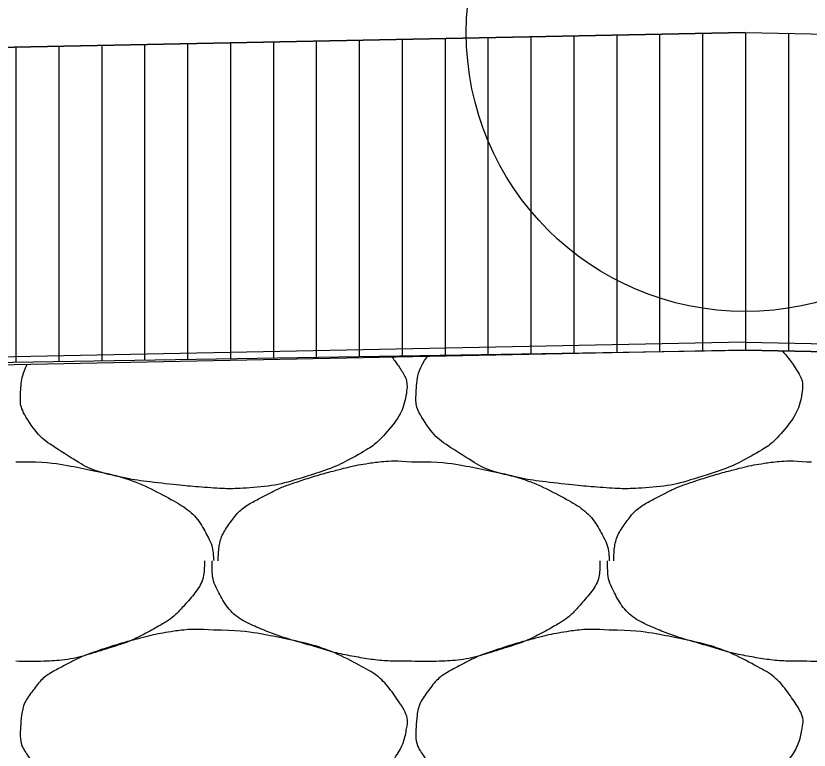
# Model space of a CAD drawing. Extents: x 1373719 to 1374161, y 379835 to 380167.
# Drawn here: x 1373964.505 to 1373965.429, y 379975.783 to 379976.638 of the extents above; entities that cross this region are included whole.
import ezdxf

# ---------------------------------------------------------------- set-up
doc = ezdxf.new("R2010")
doc.units = 0
for name, color, linetype in [('ACHM Surface', 7, 'Continuous'), ('Aggregate Base Course', 7, 'Continuous'), ('GREEN_TXT', 7, 'Continuous'), ('Pavement Layers', 7, 'Continuous'), ('SIGNATURE', 7, 'Continuous')]:
    doc.layers.add(name, color=color, linetype=linetype)

msp = doc.modelspace()

# ---------------------------------------------------------------- linework, layer by layer
for q in [(1373948.85483, 379976.2886), (1373981.85481, 379976.2886)]:
    msp.add_line((1373965.35481, 379976.61861), q)
at = {"layer": 'ACHM Surface'}
for p, q in [((1373965.15552, 379976.24531), (1373965.15552, 379976.61462)), ((1373965.20552, 379976.24613), (1373965.20552, 379976.61562)), ((1373965.25552, 379976.24695), (1373965.25552, 379976.61662)), ((1373965.30552, 379976.24777), (1373965.30552, 379976.61762)), ((1373965.35552, 379976.24857), (1373965.35552, 379976.61859)), ((1373965.40552, 379976.24757), (1373965.40552, 379976.61759)), ((1373964.70552, 379976.23793), (1373964.70552, 379976.60562)), ((1373964.75552, 379976.23875), (1373964.75552, 379976.60662)), ((1373964.80552, 379976.23957), (1373964.80552, 379976.60762)), ((1373964.85552, 379976.24039), (1373964.85552, 379976.60862)), ((1373964.90552, 379976.24121), (1373964.90552, 379976.60962)), ((1373964.95552, 379976.24203), (1373964.95552, 379976.61062)), ((1373965.00552, 379976.24285), (1373965.00552, 379976.61162)), ((1373965.05552, 379976.24367), (1373965.05552, 379976.61262)), ((1373965.10552, 379976.24449), (1373965.10552, 379976.61362)), ((1373964.50552, 379976.23464), (1373964.50552, 379976.60162)), ((1373964.55552, 379976.23546), (1373964.55552, 379976.60262)), ((1373964.60552, 379976.23628), (1373964.60552, 379976.60362)), ((1373964.65552, 379976.2371), (1373964.65552, 379976.60462))]:
    msp.add_line(p, q, dxfattribs=at)
at = {"layer": 'Aggregate Base Course'}
for points, degree in [([(1373965.3979, 379976.24772), (1373965.40363, 379976.24145), (1373965.40893, 379976.23444), (1373965.41986, 379976.21804), (1373965.42291, 379976.20822), (1373965.41832, 379976.18269), (1373965.40951, 379976.1659), (1373965.38773, 379976.14157), (1373965.3794, 379976.13521), (1373965.35102, 379976.11907), (1373965.33315, 379976.11044), (1373965.28781, 379976.09612), (1373965.26229, 379976.08963), (1373965.22278, 379976.08716), (1373965.20952, 379976.08711), (1373965.17654, 379976.08931), (1373965.15675, 379976.09122), (1373965.11516, 379976.09578), (1373965.09366, 379976.09921), (1373965.05451, 379976.10827), (1373965.03933, 379976.11771), (1373965.00568, 379976.13879), (1373964.99116, 379976.14971), (1373964.97208, 379976.1789), (1373964.97078, 379976.18951), (1373964.97217, 379976.21362), (1373964.97504, 379976.22776), (1373964.98458, 379976.24118)], 3), ([(1373964.94338, 379976.24035), (1373964.94679, 379976.23608), (1373964.95009, 379976.2315), (1373964.95906, 379976.21804), (1373964.96211, 379976.20822), (1373964.95752, 379976.18269), (1373964.94871, 379976.1659), (1373964.92693, 379976.14157), (1373964.9186, 379976.13521), (1373964.89022, 379976.11907), (1373964.87235, 379976.11044), (1373964.82701, 379976.09612), (1373964.80149, 379976.08963), (1373964.76198, 379976.08716), (1373964.74872, 379976.08711), (1373964.71574, 379976.08931), (1373964.69595, 379976.09122), (1373964.65436, 379976.09578), (1373964.63286, 379976.09921), (1373964.59371, 379976.10827), (1373964.57853, 379976.11771), (1373964.54488, 379976.13879), (1373964.53036, 379976.14971), (1373964.51128, 379976.1789), (1373964.50998, 379976.18951), (1373964.51119, 379976.21041), (1373964.51303, 379976.22129), (1373964.51822, 379976.23185)], 3), ([(1373964.50516, 379976.11859), (1373964.50696, 379976.11849), (1373964.50876, 379976.11869), (1373964.51056, 379976.11859)], 2), ([(1373964.51056, 379976.11859), (1373964.53692, 379976.11895), (1373964.56338, 379976.11498), (1373964.58976, 379976.10959), (1373964.62198, 379976.10301), (1373964.65167, 379976.0932), (1373964.68156, 379976.07719), (1373964.7015, 379976.06651), (1373964.7174, 379976.05259), (1373964.72836, 379976.03219), (1373964.73308, 379976.02341), (1373964.73484, 379976.01448), (1373964.73556, 379976.00519), (1373964.73561, 379976.00459), (1373964.73568, 379976.00398), (1373964.73556, 379976.00339)], 3), ([(1373964.74096, 379976.00339), (1373964.74098, 379976.00399), (1373964.74095, 379976.00459), (1373964.74096, 379976.00519), (1373964.74129, 379976.02037), (1373964.74558, 379976.03494), (1373964.75536, 379976.04839), (1373964.76527, 379976.06201), (1373964.77753, 379976.06998), (1373964.79136, 379976.07719), (1373964.80321, 379976.08336), (1373964.81484, 379976.08916), (1373964.82736, 379976.09339), (1373964.84524, 379976.09942), (1373964.86309, 379976.10483), (1373964.88136, 379976.10959), (1373964.89269, 379976.11254), (1373964.90401, 379976.11498), (1373964.91556, 379976.11679), (1373964.93224, 379976.1194), (1373964.94926, 379976.12003), (1373964.96596, 379976.11859)], 3), ([(1373964.96596, 379976.11859), (1373964.96776, 379976.11849), (1373964.96956, 379976.11869), (1373964.97136, 379976.11859)], 2), ([(1373964.97136, 379976.11859), (1373964.99772, 379976.11895), (1373965.02418, 379976.11498), (1373965.05056, 379976.10959), (1373965.08278, 379976.10301), (1373965.11247, 379976.0932), (1373965.14236, 379976.07719), (1373965.1623, 379976.06651), (1373965.1782, 379976.05259), (1373965.18916, 379976.03219), (1373965.19388, 379976.02341), (1373965.19564, 379976.01448), (1373965.19636, 379976.00519), (1373965.19641, 379976.00459), (1373965.19648, 379976.00398), (1373965.19636, 379976.00339)], 3), ([(1373965.20176, 379976.00339), (1373965.20178, 379976.00399), (1373965.20175, 379976.00459), (1373965.20176, 379976.00519), (1373965.20209, 379976.02037), (1373965.20638, 379976.03494), (1373965.21616, 379976.04839), (1373965.22607, 379976.06201), (1373965.23833, 379976.06998), (1373965.25216, 379976.07719), (1373965.26401, 379976.08336), (1373965.27564, 379976.08916), (1373965.28816, 379976.09339), (1373965.30604, 379976.09942), (1373965.32389, 379976.10483), (1373965.34216, 379976.10959), (1373965.35349, 379976.11254), (1373965.36481, 379976.11498), (1373965.37636, 379976.11679), (1373965.39304, 379976.1194), (1373965.41006, 379976.12003), (1373965.42676, 379976.11859)], 3), ([(1373965.42676, 379976.11859), (1373965.42856, 379976.11849), (1373965.43036, 379976.11869), (1373965.43216, 379976.11859)], 2), ([(1373964.72476, 379976.00339), (1373964.72481, 379976.00159), (1373964.72483, 379975.99979), (1373964.72476, 379975.99799), (1373964.7241, 379975.97974), (1373964.71252, 379975.96393), (1373964.69956, 379975.94939), (1373964.69138, 379975.9402), (1373964.6828, 379975.93361), (1373964.67256, 379975.92779), (1373964.65442, 379975.91747), (1373964.63655, 379975.90884), (1373964.61676, 379975.90259), (1373964.59121, 379975.89452), (1373964.56571, 379975.88742), (1373964.53936, 379975.88639), (1373964.52797, 379975.88594), (1373964.51655, 379975.88588), (1373964.50516, 379975.88639)], 3), ([(1373964.96596, 379975.88639), (1373964.96356, 379975.88639), (1373964.96116, 379975.88639), (1373964.95876, 379975.88639), (1373964.93888, 379975.88639), (1373964.91908, 379975.88825), (1373964.89936, 379975.89179), (1373964.87834, 379975.89556), (1373964.85827, 379975.90198), (1373964.83782, 379975.90786), (1373964.82015, 379975.91294), (1373964.80308, 379975.91863), (1373964.78596, 379975.92599), (1373964.76691, 379975.93417), (1373964.75104, 379975.94798), (1373964.74096, 379975.96739), (1373964.73578, 379975.97737), (1373964.73376, 379975.98751), (1373964.73376, 379975.99799), (1373964.73376, 379975.99979), (1373964.73376, 379976.00159), (1373964.73376, 379976.00339)], 3), ([(1373965.18556, 379976.00339), (1373965.18561, 379976.00159), (1373965.18563, 379975.99979), (1373965.18556, 379975.99799), (1373965.1849, 379975.97974), (1373965.17332, 379975.96393), (1373965.16036, 379975.94939), (1373965.15218, 379975.9402), (1373965.1436, 379975.93361), (1373965.13336, 379975.92779), (1373965.11522, 379975.91747), (1373965.09735, 379975.90884), (1373965.07756, 379975.90259), (1373965.05201, 379975.89452), (1373965.02651, 379975.88742), (1373965.00016, 379975.88639), (1373964.98877, 379975.88594), (1373964.97735, 379975.88588), (1373964.96596, 379975.88639)], 3), ([(1373965.42676, 379975.88639), (1373965.42436, 379975.88639), (1373965.42196, 379975.88639), (1373965.41956, 379975.88639), (1373965.39968, 379975.88639), (1373965.37988, 379975.88825), (1373965.36016, 379975.89179), (1373965.33914, 379975.89556), (1373965.31907, 379975.90198), (1373965.29862, 379975.90786), (1373965.28095, 379975.91294), (1373965.26388, 379975.91863), (1373965.24676, 379975.92599), (1373965.22771, 379975.93417), (1373965.21184, 379975.94798), (1373965.20176, 379975.96739), (1373965.19658, 379975.97737), (1373965.19456, 379975.98751), (1373965.19456, 379975.99799), (1373965.19456, 379975.99979), (1373965.19456, 379976.00159), (1373965.19456, 379976.00339)], 3), ([(1373965.64636, 379976.00339), (1373965.64641, 379976.00159), (1373965.64643, 379975.99979), (1373965.64636, 379975.99799), (1373965.6457, 379975.97974), (1373965.63412, 379975.96393), (1373965.62116, 379975.94939), (1373965.61298, 379975.9402), (1373965.6044, 379975.93361), (1373965.59416, 379975.92779), (1373965.57602, 379975.91747), (1373965.55815, 379975.90884), (1373965.53836, 379975.90259), (1373965.51281, 379975.89452), (1373965.48731, 379975.88742), (1373965.46096, 379975.88639), (1373965.44957, 379975.88594), (1373965.43815, 379975.88588), (1373965.42676, 379975.88639)], 3), ([(1373964.73556, 379975.92239), (1373964.76192, 379975.92275), (1373964.78838, 379975.91878), (1373964.81476, 379975.91339), (1373964.84698, 379975.90681), (1373964.87667, 379975.897), (1373964.90656, 379975.88099), (1373964.9265, 379975.87031), (1373964.94013, 379975.85584), (1373964.95336, 379975.83599), (1373964.95906, 379975.82744), (1373964.96211, 379975.81762), (1373964.96056, 379975.80899), (1373964.95752, 379975.79209), (1373964.94871, 379975.7753), (1373964.93536, 379975.76039), (1373964.92693, 379975.75097), (1373964.9186, 379975.74461), (1373964.90836, 379975.73879), (1373964.89022, 379975.72847), (1373964.87235, 379975.71984), (1373964.85256, 379975.71359), (1373964.82701, 379975.70552), (1373964.80149, 379975.69903), (1373964.77516, 379975.69739), (1373964.76198, 379975.69656), (1373964.74872, 379975.69651), (1373964.73556, 379975.69739), (1373964.71574, 379975.69871), (1373964.69595, 379975.70062), (1373964.67616, 379975.70279), (1373964.65436, 379975.70518), (1373964.63286, 379975.70861), (1373964.61136, 379975.71359), (1373964.59371, 379975.71767), (1373964.57853, 379975.72711), (1373964.56276, 379975.73699), (1373964.54488, 379975.74819), (1373964.53036, 379975.75911), (1373964.51776, 379975.77839), (1373964.51128, 379975.7883), (1373964.50998, 379975.79891), (1373964.51056, 379975.80899), (1373964.5114, 379975.82358), (1373964.51448, 379975.8383), (1373964.52496, 379975.85219), (1373964.53558, 379975.86625), (1373964.54713, 379975.87378), (1373964.56096, 379975.88099), (1373964.57281, 379975.88716), (1373964.58444, 379975.89296), (1373964.59696, 379975.89719), (1373964.61484, 379975.90322), (1373964.63269, 379975.90863), (1373964.65096, 379975.91339), (1373964.66229, 379975.91634), (1373964.67361, 379975.91878), (1373964.68516, 379975.92059), (1373964.70184, 379975.9232), (1373964.71886, 379975.92383), (1373964.73556, 379975.92239)], 3), ([(1373965.19636, 379975.92239), (1373965.22272, 379975.92275), (1373965.24918, 379975.91878), (1373965.27556, 379975.91339), (1373965.30778, 379975.90681), (1373965.33747, 379975.897), (1373965.36736, 379975.88099), (1373965.3873, 379975.87031), (1373965.40093, 379975.85584), (1373965.41416, 379975.83599), (1373965.41986, 379975.82744), (1373965.42291, 379975.81762), (1373965.42136, 379975.80899), (1373965.41832, 379975.79209), (1373965.40951, 379975.7753), (1373965.39616, 379975.76039), (1373965.38773, 379975.75097), (1373965.3794, 379975.74461), (1373965.36916, 379975.73879), (1373965.35102, 379975.72847), (1373965.33315, 379975.71984), (1373965.31336, 379975.71359), (1373965.28781, 379975.70552), (1373965.26229, 379975.69903), (1373965.23596, 379975.69739), (1373965.22278, 379975.69656), (1373965.20952, 379975.69651), (1373965.19636, 379975.69739), (1373965.17654, 379975.69871), (1373965.15675, 379975.70062), (1373965.13696, 379975.70279), (1373965.11516, 379975.70518), (1373965.09366, 379975.70861), (1373965.07216, 379975.71359), (1373965.05451, 379975.71767), (1373965.03933, 379975.72711), (1373965.02356, 379975.73699), (1373965.00568, 379975.74819), (1373964.99116, 379975.75911), (1373964.97856, 379975.77839), (1373964.97208, 379975.7883), (1373964.97078, 379975.79891), (1373964.97136, 379975.80899), (1373964.9722, 379975.82358), (1373964.97528, 379975.8383), (1373964.98576, 379975.85219), (1373964.99638, 379975.86625), (1373965.00793, 379975.87378), (1373965.02176, 379975.88099), (1373965.03361, 379975.88716), (1373965.04524, 379975.89296), (1373965.05776, 379975.89719), (1373965.07564, 379975.90322), (1373965.09349, 379975.90863), (1373965.11176, 379975.91339), (1373965.12309, 379975.91634), (1373965.13441, 379975.91878), (1373965.14596, 379975.92059), (1373965.16264, 379975.9232), (1373965.17966, 379975.92383), (1373965.19636, 379975.92239)], 3)]:
    msp.add_open_spline(points, degree=degree, dxfattribs=at)
at = {"layer": 'GREEN_TXT'}
msp.add_circle((1373965.35481, 379976.61861), 0.325, dxfattribs=at)
at = {"layer": 'Pavement Layers'}
for q in [(1373948.85722, 379975.91862), (1373981.8524, 379975.91862)]:
    msp.add_line((1373965.35481, 379976.24858), q, dxfattribs=at)
at = {"layer": 'SIGNATURE'}
for q in [(1373948.85992, 379975.92811), (1373981.85241, 379975.92805)]:
    msp.add_line((1373965.35481, 379976.25802), q, dxfattribs=at)
for points in [[(1373945.85481, 379975.79845), (1373946.2404, 379976.18404), (1373948.85481, 379976.28858), (1373965.35481, 379976.61861), (1373981.85481, 379976.2886), (1373984.46923, 379976.18404), (1373984.85481, 379975.79845), (1373981.84732, 379975.91875), (1373965.35481, 379976.24858), (1373948.86231, 379975.91875)], [(1373961.08364, 379974.23288), (1373962.72419, 379976.2054), (1373965.35481, 379976.24858), (1373968.4651, 379976.18637), (1373969.75886, 379974.23022), (1373965.35481, 379974.31831)]]:
    msp.add_lwpolyline(points, close=True, dxfattribs=at)

doc.saveas('drawing.dxf')
